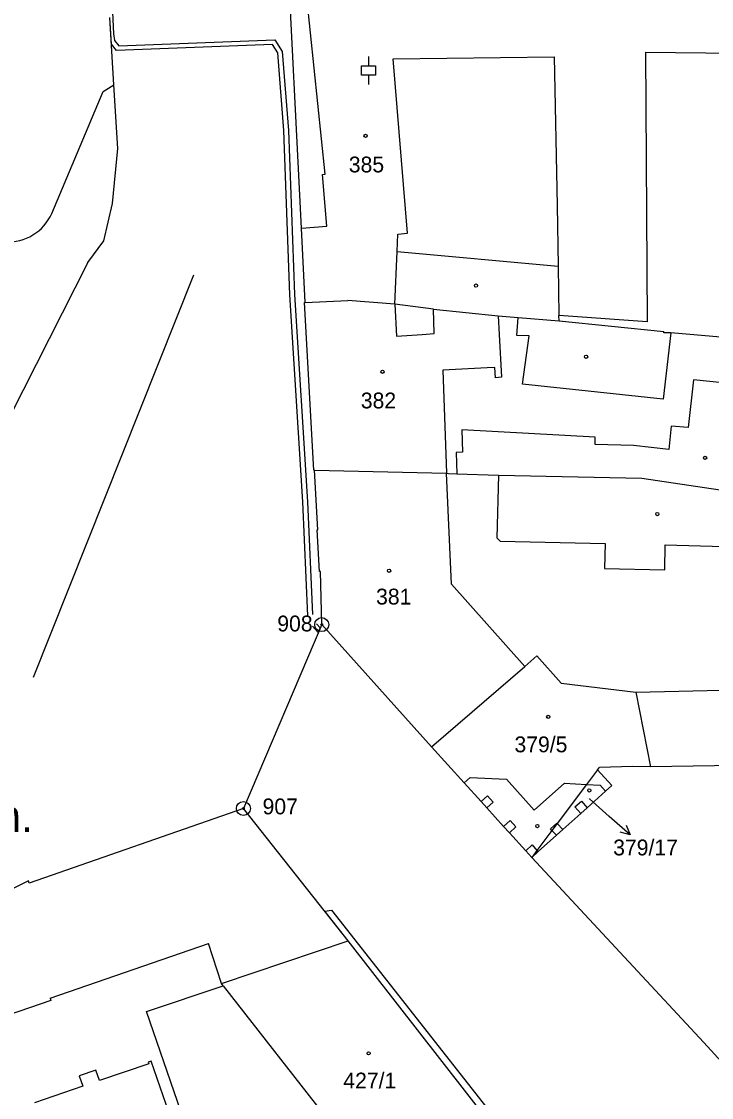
# Model space of a CAD drawing. Extents: x -755819 to -753140, y -1169796 to -1166000.
# Drawn here: x -755521.4 to -755447.3, y -1166455.9 to -1166340.4 of the extents above; entities that cross this region are included whole.
import ezdxf

# ---------------------------------------------------------------- set-up
doc = ezdxf.new("R2010")
doc.units = 0
for name, color, linetype in [('Vrstva 1', 7, 'Continuous'), ('Vrstva 15', 7, 'Continuous'), ('Vrstva 16', 7, 'Continuous'), ('Vrstva 17', 7, 'Continuous'), ('Vrstva 19', 7, 'Continuous'), ('Vrstva 24', 7, 'Continuous'), ('Vrstva 25', 7, 'Continuous'), ('Vrstva 27', 7, 'Continuous'), ('Vrstva 4', 7, 'Continuous'), ('Vrstva 5', 7, 'Continuous')]:
    doc.layers.add(name, color=color, linetype=linetype)

msp = doc.modelspace()

# ---------------------------------------------------------------- linework, layer by layer
at = {"layer": 'Vrstva 1'}
for p, q in [((-755491.72, -1166355.47), (-755492.69, -1166336.22)), ((-755511.53, -1166347.17), (-755511.94, -1166339.94)), ((-755512.68, -1166347.9), (-755511.53, -1166347.17)), ((-755511.08, -1166354.02), (-755511.53, -1166347.17)), ((-755518.17, -1166360.99), (-755512.68, -1166347.9)), ((-755511.67, -1166359.9), (-755511.08, -1166354.02)), ((-755491.36, -1166362.55), (-755491.72, -1166355.47)), ((-755512.59, -1166363.94), (-755511.67, -1166359.9)), ((-755490.97, -1166370.54), (-755491.36, -1166362.55)), ((-755514.3, -1166366.25), (-755512.59, -1166363.94)), ((-755514.3, -1166366.25), (-755528.19, -1166393.61)), ((-755490.05, -1166388.54), (-755491.06, -1166370.54)), ((-755491.06, -1166370.54), (-755490.97, -1166370.54)), ((-755490.97, -1166370.54), (-755486.4, -1166370.34)), ((-755481.35, -1166370.74), (-755486.4, -1166370.34)), ((-755477.2, -1166371.28), (-755481.35, -1166370.74)), ((-755477.2, -1166371.28), (-755470.24, -1166371.98)), ((-755470.24, -1166371.98), (-755468.09, -1166372.16)), ((-755468.09, -1166372.16), (-755463.71, -1166372.52)), ((-755463.71, -1166372.52), (-755452.46, -1166373.65)), ((-755452.47, -1166373.8), (-755452.46, -1166373.65)), ((-755451.72, -1166373.81), (-755452.47, -1166373.8)), ((-755438.19, -1166375), (-755451.72, -1166373.81)), ((-755489.97, -1166388.54), (-755490.05, -1166388.54)), ((-755489.62, -1166394.97), (-755489.97, -1166388.54)), ((-755489.97, -1166388.54), (-755475.8, -1166388.89)), ((-755475.8, -1166388.89), (-755475.58, -1166388.9)), ((-755475.58, -1166388.9), (-755474.68, -1166388.93)), ((-755474.68, -1166388.93), (-755470.2, -1166389.09)), ((-755470.2, -1166389.09), (-755454.81, -1166389.41)), ((-755454.81, -1166389.41), (-755439.89, -1166391.62)), ((-755489.43, -1166399.45), (-755489.7, -1166394.97)), ((-755489.7, -1166394.97), (-755489.62, -1166394.97)), ((-755489.34, -1166399.45), (-755489.43, -1166399.45)), ((-755489.2, -1166405.14), (-755489.34, -1166399.45)), ((-755489.2, -1166405.14), (-755497.61, -1166424.89)), ((-755477.42, -1166418.26), (-755489.2, -1166405.14)), ((-755467.38, -1166409.65), (-755466.09, -1166408.5)), ((-755466.09, -1166408.5), (-755463.47, -1166411.44)), ((-755477.42, -1166418.26), (-755467.38, -1166409.65)), ((-755463.47, -1166411.44), (-755455.45, -1166412.38)), ((-755455.45, -1166412.38), (-755453.9, -1166420.4)), ((-755473.91, -1166422.13), (-755477.42, -1166418.26)), ((-755422.87, -1166419.91), (-755453.9, -1166420.4)), ((-755459.6, -1166420.74), (-755460.77, -1166422.31)), ((-755459.6, -1166420.74), (-755459.37, -1166420.48)), ((-755458.04, -1166422.42), (-755459.6, -1166420.74)), ((-755455.84, -1166420.39), (-755459.37, -1166420.48)), ((-755453.9, -1166420.4), (-755455.84, -1166420.39)), ((-755473.91, -1166422.13), (-755472.08, -1166424.14)), ((-755460.77, -1166422.31), (-755463.91, -1166426.49)), ((-755458.72, -1166423.03), (-755458.04, -1166422.42)), ((-755460.69, -1166424.8), (-755458.72, -1166423.03)), ((-755472.08, -1166424.14), (-755471.47, -1166424.82)), ((-755471.47, -1166424.82), (-755469.66, -1166426.81)), ((-755461.38, -1166425.41), (-755460.69, -1166424.8)), ((-755497.61, -1166424.89), (-755520.62, -1166432.92)), ((-755486.35, -1166439.08), (-755497.61, -1166424.89)), ((-755463.32, -1166427.15), (-755461.38, -1166425.41)), ((-755469.66, -1166426.81), (-755469.04, -1166427.49)), ((-755463.91, -1166426.49), (-755464.47, -1166427.24)), ((-755464, -1166427.76), (-755463.32, -1166427.15)), ((-755469.04, -1166427.49), (-755467.28, -1166429.42)), ((-755464.47, -1166427.24), (-755466.08, -1166429.38)), ((-755465.96, -1166429.52), (-755464, -1166427.76)), ((-755467.28, -1166429.42), (-755466.64, -1166430.13)), ((-755466.08, -1166429.38), (-755466.64, -1166430.13)), ((-755466.64, -1166430.13), (-755465.96, -1166429.52)), ((-755466.64, -1166430.13), (-755448.16, -1166450.01)), ((-755520.68, -1166432.64), (-755522.4, -1166433.5)), ((-755520.62, -1166432.92), (-755520.68, -1166432.64)), ((-755499.96, -1166443.66), (-755486.35, -1166439.08)), ((-755467.89, -1166462.76), (-755486.35, -1166439.08)), ((-755508.01, -1166446.68), (-755499.77, -1166443.91)), ((-755499.77, -1166443.91), (-755499.96, -1166443.66)), ((-755502.9, -1166461.53), (-755508.01, -1166446.68)), ((-755448.16, -1166450.01), (-755442.3, -1166456.46)), ((-755507.76, -1166452.3), (-755513.06, -1166454.11)), ((-755507.52, -1166452.01), (-755507.82, -1166452.11)), ((-755507.82, -1166452.11), (-755507.76, -1166452.3)), ((-755504.45, -1166460.85), (-755507.52, -1166452.01)), ((-755513.46, -1166452.97), (-755515.24, -1166453.58)), ((-755515.24, -1166453.58), (-755514.86, -1166454.71)), ((-755513.06, -1166454.11), (-755513.46, -1166452.97)), ((-755514.86, -1166454.71), (-755520.05, -1166456.48))]:
    msp.add_line(p, q, dxfattribs=at)
msp.add_arc((-755522.95, -1166358.81), 5.25, 267.292, 335.5026, dxfattribs=at)
at = {"layer": 'Vrstva 16'}
for p in [(-755460.44, -1166423.86), (-755456.08, -1166427.72)]:
    msp.add_line(p, (-755458.32, -1166425.73), dxfattribs=at)
msp.add_lwpolyline([(-755456.49, -1166426.68), (-755456.08, -1166427.72), (-755457.16, -1166427.43)], dxfattribs=at)
at = {"layer": 'Vrstva 24'}
for centre, radius in [((-755489.2, -1166405.14), 0.75), ((-755489.2, -1166405.14), 0.1), ((-755497.61, -1166424.89), 0.75), ((-755497.61, -1166424.89), 0.1)]:
    msp.add_circle(centre, radius, dxfattribs=at)
at = {"layer": 'Vrstva 25'}
for p, q in [((-755484.19, -1166344.13), (-755484.19, -1166345.13)), ((-755484.19, -1166346.13), (-755484.19, -1166347.13))]:
    msp.add_line(p, q, dxfattribs=at)
msp.add_lwpolyline([(-755484.94, -1166345.13), (-755483.44, -1166345.13), (-755483.44, -1166346.13), (-755484.94, -1166346.13)], close=True, dxfattribs=at)
for centre in [(-755484.49, -1166352.65), (-755472.63, -1166368.73), (-755460.81, -1166376.38), (-755482.67, -1166377.98), (-755448.03, -1166387.23), (-755453.16, -1166393.27), (-755481.96, -1166399.35), (-755464.87, -1166415.04), (-755460.46, -1166422.94), (-755466.04, -1166426.77), (-755484.16, -1166451.18)]:
    msp.add_circle(centre, 0.175, dxfattribs=at)
at = {"layer": 'Vrstva 27'}
for p, q in [((-755512.92, -1166315.22), (-755511.54, -1166341.68)), ((-755511.78, -1166342.82), (-755511.94, -1166339.94)), ((-755511.54, -1166341.68), (-755511.46, -1166342.42)), ((-755511.23, -1166343.5), (-755511.78, -1166342.82)), ((-755511.46, -1166342.42), (-755510.99, -1166343)), ((-755510.99, -1166343), (-755494.22, -1166342.34)), ((-755494.22, -1166342.34), (-755493.43, -1166343.59)), ((-755494.48, -1166342.86), (-755511.23, -1166343.5)), ((-755493.91, -1166343.75), (-755494.48, -1166342.86)), ((-755493.27, -1166352.08), (-755493.91, -1166343.75)), ((-755493.43, -1166343.59), (-755492.77, -1166352.06)), ((-755492.61, -1166369.72), (-755493.27, -1166352.08)), ((-755492.77, -1166352.06), (-755492.11, -1166369.7)), ((-755491.23, -1166391.97), (-755492.61, -1166369.72)), ((-755492.11, -1166369.7), (-755490.73, -1166391.95)), ((-755490.7, -1166404.18), (-755491.23, -1166391.97)), ((-755490.73, -1166391.95), (-755490.2, -1166404.06)), ((-755489.76, -1166405.04), (-755489.35, -1166405.5)), ((-755489.57, -1166406), (-755490.18, -1166405.32)), ((-755489.35, -1166405.5), (-755489.57, -1166406)), ((-755488.87, -1166435.91), (-755488.15, -1166435.79)), ((-755486.35, -1166439.08), (-755488.87, -1166435.91)), ((-755488.15, -1166435.79), (-755462.81, -1166468.02)), ((-755467.89, -1166462.76), (-755486.35, -1166439.08))]:
    msp.add_line(p, q, dxfattribs=at)
at = {"layer": 'Vrstva 4'}
for p, q in [((-755488.81, -1166356.78), (-755490.94, -1166336.23)), ((-755454.44, -1166343.66), (-755454.24, -1166372.64)), ((-755454.44, -1166343.66), (-755438.14, -1166343.86)), ((-755481.54, -1166344.37), (-755464.22, -1166344.16)), ((-755479.98, -1166363.11), (-755481.54, -1166344.37)), ((-755464.22, -1166344.16), (-755463.93, -1166360.14)), ((-755489.12, -1166356.81), (-755488.81, -1166356.78)), ((-755488.66, -1166362.35), (-755489.12, -1166356.81)), ((-755463.93, -1166360.14), (-755463.81, -1166366.66)), ((-755491.36, -1166362.55), (-755488.66, -1166362.35)), ((-755481.11, -1166365.08), (-755481.03, -1166363.2)), ((-755481.03, -1166363.2), (-755479.98, -1166363.11)), ((-755481.35, -1166370.74), (-755481.11, -1166365.08)), ((-755481.11, -1166365.08), (-755463.81, -1166366.66)), ((-755463.81, -1166366.66), (-755463.72, -1166371.96)), ((-755481.35, -1166370.74), (-755481.17, -1166374.18)), ((-755477.12, -1166373.88), (-755477.2, -1166371.28)), ((-755470.24, -1166371.98), (-755470.13, -1166373.98)), ((-755468.26, -1166374.08), (-755468.09, -1166372.16)), ((-755454.24, -1166372.64), (-755463.72, -1166371.96)), ((-755463.71, -1166372.52), (-755463.72, -1166371.96)), ((-755481.17, -1166374.18), (-755478.41, -1166373.97)), ((-755478.41, -1166373.97), (-755477.12, -1166373.88)), ((-755470.13, -1166373.98), (-755469.88, -1166378.56)), ((-755451.72, -1166373.81), (-755452.52, -1166380.93)), ((-755466.91, -1166374.14), (-755468.26, -1166374.08)), ((-755467.62, -1166379.3), (-755466.91, -1166374.14)), ((-755471.42, -1166377.57), (-755476.19, -1166377.82)), ((-755476.19, -1166377.82), (-755475.8, -1166388.89)), ((-755470.59, -1166377.54), (-755471.42, -1166377.57)), ((-755470.53, -1166378.62), (-755470.59, -1166377.54)), ((-755469.88, -1166378.56), (-755470.53, -1166378.62)), ((-755452.52, -1166380.93), (-755467.62, -1166379.3)), ((-755449.27, -1166378.87), (-755449.84, -1166383.97)), ((-755442.71, -1166379.51), (-755449.27, -1166378.87)), ((-755459.85, -1166385), (-755474.16, -1166384.23)), ((-755474.16, -1166384.23), (-755474.08, -1166386.61)), ((-755451.66, -1166383.82), (-755451.93, -1166386.34)), ((-755449.84, -1166383.97), (-755451.66, -1166383.82)), ((-755459.83, -1166385.78), (-755459.85, -1166385)), ((-755474.08, -1166386.61), (-755474.75, -1166386.64)), ((-755474.75, -1166386.64), (-755474.68, -1166388.93)), ((-755455.7, -1166385.91), (-755459.83, -1166385.78)), ((-755451.93, -1166386.34), (-755455.7, -1166385.91)), ((-755475.25, -1166400.81), (-755475.8, -1166388.89)), ((-755470.2, -1166389.09), (-755470.4, -1166395.81)), ((-755470.4, -1166395.81), (-755470.04, -1166396.17)), ((-755470.04, -1166396.17), (-755458.75, -1166396.41)), ((-755458.75, -1166396.41), (-755458.84, -1166399.11)), ((-755452.35, -1166399.27), (-755452.31, -1166396.57)), ((-755452.31, -1166396.57), (-755444.34, -1166396.81)), ((-755458.84, -1166399.11), (-755452.35, -1166399.27)), ((-755467.38, -1166409.65), (-755475.25, -1166400.81)), ((-755455.45, -1166412.38), (-755423.02, -1166411.63)), ((-755473.91, -1166422.13), (-755473.27, -1166421.54)), ((-755473.27, -1166421.54), (-755469.37, -1166421.73)), ((-755469.37, -1166421.73), (-755466.38, -1166425.06)), ((-755466.38, -1166425.06), (-755463.12, -1166422.17)), ((-755463.12, -1166422.17), (-755460.77, -1166422.31)), ((-755460.77, -1166422.31), (-755459.3, -1166422.39)), ((-755459.3, -1166422.39), (-755458.72, -1166423.03)), ((-755472.08, -1166424.14), (-755471.39, -1166423.51)), ((-755471.39, -1166423.51), (-755470.78, -1166424.19)), ((-755470.78, -1166424.19), (-755471.47, -1166424.82)), ((-755462, -1166424.71), (-755461.31, -1166424.11)), ((-755461.38, -1166425.41), (-755462, -1166424.71)), ((-755461.31, -1166424.11), (-755460.69, -1166424.8)), ((-755469.66, -1166426.81), (-755468.97, -1166426.19)), ((-755468.35, -1166426.87), (-755469.04, -1166427.49)), ((-755468.97, -1166426.19), (-755468.35, -1166426.87)), ((-755464.62, -1166427.08), (-755463.94, -1166426.46)), ((-755464.47, -1166427.24), (-755464.62, -1166427.08)), ((-755463.94, -1166426.46), (-755463.91, -1166426.49)), ((-755463.91, -1166426.49), (-755463.32, -1166427.15)), ((-755464, -1166427.76), (-755464.47, -1166427.24)), ((-755467.28, -1166429.42), (-755466.59, -1166428.8)), ((-755466.59, -1166428.8), (-755466.08, -1166429.38)), ((-755466.08, -1166429.38), (-755465.96, -1166429.52)), ((-755518.36, -1166445.26), (-755501.35, -1166439.38)), ((-755499.96, -1166443.66), (-755501.35, -1166439.38)), ((-755499.77, -1166443.91), (-755480.73, -1166468.3)), ((-755518.28, -1166445.5), (-755525.35, -1166447.94)), ((-755518.36, -1166445.26), (-755518.28, -1166445.5))]:
    msp.add_line(p, q, dxfattribs=at)
at = {"layer": 'Vrstva 5'}
msp.add_line((-755502.96, -1166367.61), (-755520.2, -1166410.83), dxfattribs=at)

# ---------------------------------------------------------------- texts
at = {"layer": 'Vrstva 15'}
msp.add_text('Senovážné nám.', height=3.4, dxfattribs=at).set_placement((-755554.35, -1166427.42))
at = {"layer": 'Vrstva 16'}
msp.add_text('379/17', height=1.7, dxfattribs=at).set_placement((-755457.9, -1166429.92))
at = {"layer": 'Vrstva 17'}
for s, p in [('908', (-755493.97, -1166405.87)), ('907', (-755495.55, -1166425.51))]:
    msp.add_text(s, height=1.7, dxfattribs=at).set_placement(p)
at = {"layer": 'Vrstva 19'}
for s, height, p in [('385', 1.7, (-755486.29, -1166356.58)), ('382', 1.7, (-755485, -1166381.92)), ('381', 1.7, (-755483.36, -1166402.98)), ('379/5', 1.7, (-755468.5, -1166418.85)), ('379/17', 0.1, (-755460.66, -1166423.86)), ('427/1', 1.7, (-755486.88, -1166454.95))]:
    msp.add_text(s, height=height, dxfattribs=at).set_placement(p)

doc.saveas('drawing.dxf')
